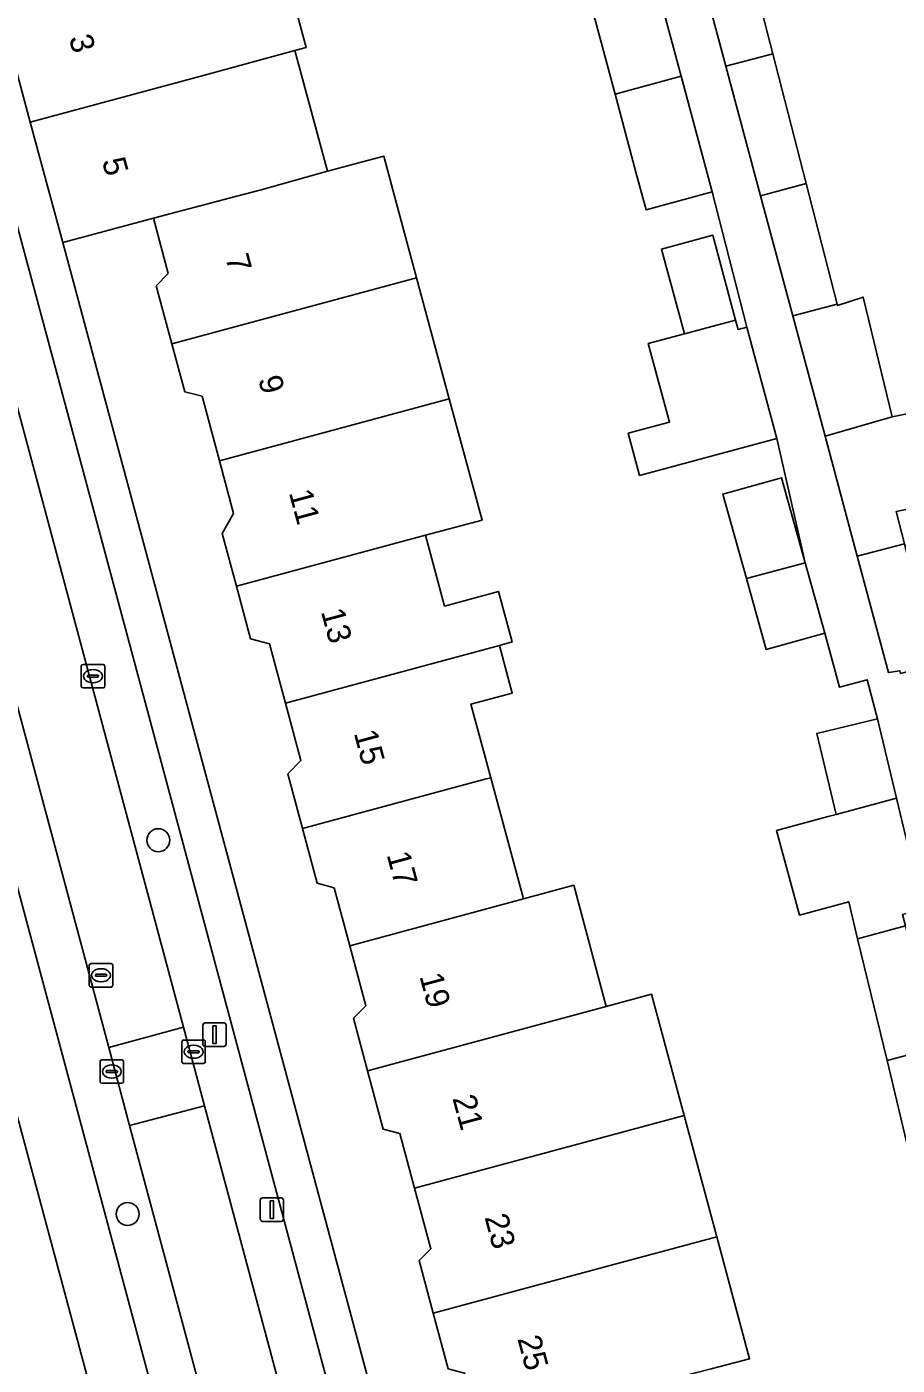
# Model space of a CAD drawing. Extents: x 162542 to 163147, y 380779 to 381521.
# Drawn here: x 162688 to 162725.1, y 380949.8 to 381007 of the extents above; entities that cross this region are included whole.
import ezdxf

# ---------------------------------------------------------------- set-up
doc = ezdxf.new("R2010")
doc.units = 0
for name, color, linetype in [('IMGEO_Boom', 7, 'Continuous'), ('IMGEO_Erf', 7, 'Continuous'), ('IMGEO_Kolk', 7, 'Continuous'), ('IMGEO_Lichtmast', 7, 'Continuous'), ('IMGEO_Pand', 7, 'Continuous'), ('IMGEO_Pand_nummerreeks', 7, 'Continuous'), ('IMGEO_Parkeervlak_open', 7, 'Continuous'), ('IMGEO_Rijbaan_lokaal_open', 7, 'Continuous'), ('IMGEO_Rioolput', 7, 'Continuous'), ('IMGEO_Voetpad_open', 7, 'Continuous')]:
    doc.layers.add(name, color=color, linetype=linetype)

msp = doc.modelspace()

# ---------------------------------------------------------------- linework, layer by layer
at = {"layer": 'IMGEO_Boom'}
for centre in [(162693.604, 380972.24), (162692.293, 380956.288)]:
    msp.add_circle(centre, 0.489, dxfattribs=at)
at = {"layer": 'IMGEO_Erf'}
for points in [[(162727.427, 381018.777), (162715.091, 381015.44), (162715.177, 381015.121), (162717.259, 381015.739), (162718.54, 381010.768), (162719.82, 381005.798), (162721.245, 381000.262), (162722.57, 380995.119), (162722.588, 380995.051), (162723.678, 380995.414), (162724.914, 380990.308), (162725.758, 380990.483)], [(162698.469, 381011.4), (162699.906, 381006.061), (162699.433, 381005.933), (162700.737, 381001.103), (162700.823, 381000.783), (162703.221, 381001.429), (162703.607, 381000), (162704.622, 380996.243), (162706.019, 380991.073), (162707.416, 380985.901), (162705.004, 380985.252), (162705.817, 380982.231), (162708.122, 380982.854), (162708.703, 380980.702), (162708.159, 380980.556), (162708.706, 380978.522), (162706.943, 380978.048), (162707.788, 380974.908), (162709.18, 380969.739), (162711.326, 380970.316), (162712.718, 380965.145), (162714.647, 380965.664), (162716.039, 380960.493), (162717.431, 380955.323), (162718.832, 380950.117), (162717.189, 380949.69)], [(162725.603, 380959.078), (162724.696, 380962.834), (162723.44, 380968.037), (162723.06, 380969.611), (162720.958, 380969.043), (162719.981, 380972.655), (162722.181, 380973.25), (162722.528, 380973.344), (162721.695, 380976.795), (162724.283, 380977.42), (162723.852, 380979.091), (162722.664, 380978.771), (162722.045, 380981.071), (162719.542, 380980.372), (162718.696, 380983.403), (162717.689, 380987.011), (162720.192, 380987.709), (162721.205, 380984.08), (162719.992, 380989.389), (162714.14, 380987.808), (162713.655, 380989.603), (162715.416, 380990.078), (162714.51, 380993.429), (162716.048, 380993.844), (162715.071, 380997.462), (162717.257, 380998.052), (162718.234, 380994.435), (162718.344, 380994.027), (162718.712, 380994.126), (162717.235, 380999.903), (162714.413, 380999.146), (162713.984, 381000.742), (162713.089, 381004.076), (162711.951, 381008.318)], [(162705.975, 380949.688), (162705.336, 380952.061), (162704.732, 380954.306), (162705.233, 380954.808), (162704.538, 380957.391), (162703.91, 380959.722), (162703.2, 380959.912), (162702.532, 380962.397), (162701.927, 380964.644), (162702.46, 380965.179), (162701.771, 380967.738), (162701.106, 380970.208), (162700.385, 380970.401), (162699.755, 380972.741), (162699.126, 380975.079), (162699.686, 380975.641), (162699.027, 380978.091), (162698.345, 380980.625), (162697.542, 380980.839), (162696.94, 380983.074), (162696.332, 380985.335), (162696.818, 380986.179), (162696.214, 380988.425), (162695.472, 380991.182), (162694.732, 380991.379), (162694.182, 380993.423), (162693.515, 380995.899), (162694.031, 380996.417), (162693.395, 380998.782), (162689.525, 380997.741), (162706.249, 380935.475)], [(162695.145, 380932.305), (162678.39, 380994.661)], [(162726.716, 380986.611), (162725.08, 380986.261), (162725.435, 380984.891)]]:
    msp.add_lwpolyline(points, dxfattribs=at)
at = {"layer": 'IMGEO_Kolk'}
for p, q in [((162690.318, 380978.815), (162690.318, 380979.667)), ((162690.393, 380979.741), (162691.245, 380979.741)), ((162690.806, 380979.521), (162690.831, 380979.521)), ((162691.319, 380979.667), (162691.319, 380978.815)), ((162690.577, 380979.235), (162690.577, 380979.247)), ((162691.015, 380979.198), (162690.617, 380979.198)), ((162690.62, 380979.284), (162691.018, 380979.284)), ((162690.829, 380978.961), (162690.804, 380978.961)), ((162691.061, 380979.247), (162691.061, 380979.235)), ((162691.245, 380978.741), (162690.393, 380978.741)), ((162694.609, 380962.789), (162694.609, 380963.641)), ((162694.684, 380963.715), (162695.536, 380963.715)), ((162695.097, 380963.495), (162695.122, 380963.495)), ((162695.61, 380963.641), (162695.61, 380962.789)), ((162694.868, 380963.209), (162694.868, 380963.221)), ((162695.306, 380963.172), (162694.908, 380963.172)), ((162694.911, 380963.258), (162695.309, 380963.258)), ((162695.12, 380962.935), (162695.095, 380962.935)), ((162695.352, 380963.221), (162695.352, 380963.209)), ((162691.121, 380961.943), (162691.121, 380962.795)), ((162691.196, 380962.869), (162692.048, 380962.869)), ((162691.38, 380962.363), (162691.38, 380962.375)), ((162691.423, 380962.412), (162691.821, 380962.412)), ((162691.609, 380962.649), (162691.634, 380962.649)), ((162691.864, 380962.375), (162691.864, 380962.363)), ((162692.122, 380962.795), (162692.122, 380961.943)), ((162695.536, 380962.715), (162694.684, 380962.715)), ((162692.048, 380961.869), (162691.196, 380961.869)), ((162691.818, 380962.326), (162691.42, 380962.326)), ((162691.632, 380962.089), (162691.607, 380962.089))]:
    msp.add_line(p, q, dxfattribs=at)
for points in [[(162690.318, 380978.815), (162690.318, 380979.667)], [(162690.393, 380979.741), (162691.245, 380979.741)], [(162691.319, 380979.667), (162691.319, 380978.815)], [(162691.245, 380978.741), (162690.393, 380978.741)], [(162694.609, 380962.789), (162694.609, 380963.641)], [(162694.684, 380963.715), (162695.536, 380963.715)], [(162695.61, 380963.641), (162695.61, 380962.789)], [(162691.121, 380961.943), (162691.121, 380962.795)], [(162691.196, 380962.869), (162692.048, 380962.869)], [(162692.122, 380962.795), (162692.122, 380961.943)], [(162695.536, 380962.715), (162694.684, 380962.715)], [(162692.048, 380961.869), (162691.196, 380961.869)]]:
    msp.add_lwpolyline(points, dxfattribs=at)
for centre, radius, start, end in [((162690.395, 380979.665), 0.0765, 91.552, 178.448), ((162690.395, 380979.665), 0.0765, 91.552, 178.448), ((162691.243, 380979.665), 0.0765, 1.552, 88.448), ((162691.243, 380979.665), 0.0765, 1.552, 88.448), ((162690.617, 380979.244), 0.0403, 85.8775, 175.7526), ((162690.614, 380979.234), 0.0366, 178.938, 274.7102), ((162691.018, 380979.241), 0.043, 264.8664, 352.4533), ((162691.022, 380979.246), 0.0386, 1.7309, 96.639), ((162690.395, 380978.817), 0.0765, 181.552, 268.448), ((162690.395, 380978.817), 0.0765, 181.552, 268.448), ((162691.243, 380978.817), 0.0765, 271.552, 358.448), ((162691.243, 380978.817), 0.0765, 271.552, 358.448), ((162694.686, 380963.639), 0.0765, 91.552, 178.448), ((162694.686, 380963.639), 0.0765, 91.552, 178.448), ((162695.534, 380963.639), 0.0765, 1.552, 88.448), ((162695.534, 380963.639), 0.0765, 1.552, 88.448), ((162694.908, 380963.218), 0.0403, 85.8775, 175.7526), ((162694.905, 380963.208), 0.0366, 178.938, 274.7102), ((162695.309, 380963.215), 0.043, 264.8664, 352.4533), ((162695.313, 380963.22), 0.0386, 1.7309, 96.639), ((162691.198, 380962.793), 0.0765, 91.552, 178.448), ((162691.198, 380962.793), 0.0765, 91.552, 178.448), ((162691.42, 380962.372), 0.0403, 85.8775, 175.7526), ((162691.417, 380962.362), 0.0366, 178.938, 274.7102), ((162691.821, 380962.369), 0.043, 264.8664, 352.4533), ((162691.825, 380962.374), 0.0386, 1.7309, 96.639), ((162692.046, 380962.793), 0.0765, 1.552, 88.448), ((162692.046, 380962.793), 0.0765, 1.552, 88.448), ((162694.686, 380962.791), 0.0765, 181.552, 268.448), ((162694.686, 380962.791), 0.0765, 181.552, 268.448), ((162695.534, 380962.791), 0.0765, 271.552, 358.448), ((162695.534, 380962.791), 0.0765, 271.552, 358.448), ((162691.198, 380961.945), 0.0765, 181.552, 268.448), ((162691.198, 380961.945), 0.0765, 181.552, 268.448), ((162692.046, 380961.945), 0.0765, 271.552, 358.448), ((162692.046, 380961.945), 0.0765, 271.552, 358.448)]:
    msp.add_arc(centre, radius, start, end, dxfattribs=at)
for centre, major_axis, ratio, start_param, end_param in [((162690.805, 380979.241), (-0.387, 0.002), 0.722429, 4.712389, 7.853982), ((162690.83, 380979.241), (-0.39, 0.002), 0.717154, 1.570796, 4.712389), ((162695.096, 380963.215), (-0.387, 0.002), 0.722429, 4.712389, 7.853982), ((162695.121, 380963.215), (-0.39, 0.002), 0.717154, 1.570796, 4.712389), ((162691.608, 380962.369), (-0.387, 0.002), 0.722429, 4.712389, 7.853982), ((162691.633, 380962.369), (-0.39, 0.002), 0.717154, 1.570796, 4.712389)]:
    msp.add_ellipse(centre, major_axis=major_axis, ratio=ratio, start_param=start_param, end_param=end_param, dxfattribs=at)
at = {"layer": 'IMGEO_Lichtmast'}
for p, q in [((162695.509, 380963.543), (162695.509, 380964.343)), ((162695.509, 380964.343), (162695.509, 380963.543)), ((162695.609, 380964.443), (162696.399, 380964.443)), ((162696.399, 380964.443), (162695.609, 380964.443)), ((162696.499, 380964.343), (162696.499, 380963.543)), ((162696.499, 380963.543), (162696.499, 380964.343)), ((162696.399, 380963.443), (162695.609, 380963.443)), ((162695.609, 380963.443), (162696.399, 380963.443)), ((162697.955, 380956.077), (162697.955, 380956.877)), ((162697.955, 380956.877), (162697.955, 380956.077)), ((162698.055, 380956.977), (162698.845, 380956.977)), ((162698.845, 380956.977), (162698.055, 380956.977)), ((162698.945, 380956.877), (162698.945, 380956.077)), ((162698.945, 380956.077), (162698.945, 380956.877)), ((162698.845, 380955.977), (162698.055, 380955.977)), ((162698.055, 380955.977), (162698.845, 380955.977))]:
    msp.add_line(p, q, dxfattribs=at)
for points in [[(162695.929, 380964.318), (162696.079, 380964.318), (162696.079, 380963.568), (162695.929, 380963.568), (162695.929, 380964.318)], [(162698.375, 380956.852), (162698.525, 380956.852), (162698.525, 380956.102), (162698.375, 380956.102), (162698.375, 380956.852)]]:
    msp.add_lwpolyline(points, dxfattribs=at)
for centre, start, end in [((162695.609, 380964.343), 90, 180), ((162695.609, 380964.343), 90, 180), ((162696.399, 380964.343), 0, 90), ((162696.399, 380964.343), 360, 90), ((162695.609, 380963.543), 180, 270), ((162695.609, 380963.543), 180, 270), ((162696.399, 380963.543), 270, 0), ((162696.399, 380963.543), 270, 0), ((162698.055, 380956.877), 90, 180), ((162698.055, 380956.877), 90, 180), ((162698.845, 380956.877), 0, 90), ((162698.845, 380956.877), 360, 90), ((162698.055, 380956.077), 180, 270), ((162698.055, 380956.077), 180, 270), ((162698.845, 380956.077), 270, 0), ((162698.845, 380956.077), 270, 0)]:
    msp.add_arc(centre, 0.1, start, end, dxfattribs=at)
at = {"layer": 'IMGEO_Pand'}
for points in [[(162693.98, 381010.191), (162691.53, 381009.532), (162686.701, 381008.232), (162688.141, 381002.884), (162695.418, 381004.849), (162699.433, 381005.933), (162699.906, 381006.061), (162698.469, 381011.4)], [(162719.82, 381005.798), (162718.54, 381010.768), (162716.49, 381010.223), (162717.819, 381005.264)], [(162714.775, 381009.075), (162714.657, 381009.043), (162711.951, 381008.318), (162713.089, 381004.076), (162715.911, 381004.838)], [(162695.418, 381004.849), (162688.141, 381002.884), (162688.917, 381000), (162689.525, 380997.741), (162693.395, 380998.782), (162696.894, 380999.703), (162697.994, 381000), (162700.823, 381000.783), (162700.737, 381001.103), (162699.433, 381005.933)], [(162719.82, 381005.798), (162717.819, 381005.264), (162719.299, 380999.744), (162721.245, 381000.262)], [(162715.911, 381004.838), (162713.089, 381004.076), (162713.984, 381000.742), (162714.413, 380999.146), (162717.235, 380999.903), (162716.807, 381001.498)], [(162700.823, 381000.783), (162697.994, 381000), (162696.894, 380999.703), (162693.395, 380998.782), (162694.031, 380996.417), (162693.515, 380995.899), (162694.182, 380993.423), (162704.622, 380996.243), (162703.607, 381000), (162703.221, 381001.429)], [(162719.299, 380999.744), (162720.674, 380994.614), (162722.57, 380995.119), (162721.245, 381000.262)], [(162716.048, 380993.844), (162718.234, 380994.435), (162717.257, 380998.052), (162715.071, 380997.462)], [(162706.019, 380991.073), (162704.622, 380996.243), (162694.182, 380993.423), (162694.732, 380991.379), (162695.472, 380991.182), (162696.214, 380988.425)], [(162722.049, 380989.483), (162724.914, 380990.308), (162723.678, 380995.414), (162722.588, 380995.051), (162722.57, 380995.119), (162720.674, 380994.614)], [(162718.712, 380994.126), (162718.344, 380994.027), (162718.234, 380994.435), (162716.048, 380993.844), (162714.51, 380993.429), (162715.416, 380990.078), (162713.655, 380989.603), (162714.14, 380987.808), (162719.992, 380989.389)], [(162696.94, 380983.074), (162705.004, 380985.252), (162707.416, 380985.901), (162706.019, 380991.073), (162696.214, 380988.425), (162696.818, 380986.179), (162696.332, 380985.335)], [(162722.049, 380989.483), (162723.423, 380984.355), (162725.435, 380984.891), (162725.08, 380986.261), (162726.716, 380986.611), (162725.758, 380990.483), (162724.914, 380990.308)], [(162717.689, 380987.011), (162718.696, 380983.403), (162721.205, 380984.08), (162720.192, 380987.709)], [(162708.122, 380982.854), (162705.817, 380982.231), (162705.004, 380985.252), (162696.94, 380983.074), (162697.542, 380980.839), (162698.345, 380980.625), (162699.027, 380978.091), (162708.159, 380980.556), (162708.703, 380980.702)], [(162725.435, 380984.891), (162723.423, 380984.355), (162724.752, 380979.397), (162725.239, 380979.472), (162725.272, 380979.355), (162726.768, 380979.754), (162726.721, 380979.933)], [(162721.205, 380984.08), (162718.696, 380983.403), (162719.542, 380980.372), (162722.045, 380981.071)], [(162708.706, 380978.522), (162708.159, 380980.556), (162699.027, 380978.091), (162699.686, 380975.641), (162699.126, 380975.079), (162699.755, 380972.741), (162707.585, 380974.855), (162707.788, 380974.908), (162706.943, 380978.048)], [(162724.283, 380977.42), (162721.695, 380976.795), (162722.528, 380973.344), (162725.096, 380974.038)], [(162701.771, 380967.738), (162709.18, 380969.739), (162707.788, 380974.908), (162707.585, 380974.855), (162699.755, 380972.741), (162700.385, 380970.401), (162701.106, 380970.208)], [(162725.096, 380974.038), (162722.528, 380973.344), (162722.181, 380973.25), (162719.981, 380972.655), (162720.958, 380969.043), (162723.06, 380969.611), (162723.44, 380968.037), (162725.476, 380968.587), (162725.36, 380969.065), (162726.241, 380969.277)], [(162701.771, 380967.738), (162702.46, 380965.179), (162701.927, 380964.644), (162702.532, 380962.397), (162712.718, 380965.145), (162711.326, 380970.316), (162709.18, 380969.739)], [(162723.44, 380968.037), (162724.696, 380962.834), (162726.733, 380963.384), (162725.476, 380968.587)], [(162716.039, 380960.493), (162714.647, 380965.664), (162712.718, 380965.145), (162702.532, 380962.397), (162703.2, 380959.912), (162703.91, 380959.722), (162704.538, 380957.391)], [(162726.733, 380963.384), (162724.696, 380962.834), (162725.603, 380959.078), (162727.655, 380959.574)], [(162705.336, 380952.061), (162713.355, 380954.226), (162717.431, 380955.323), (162716.039, 380960.493), (162704.538, 380957.391), (162705.233, 380954.808), (162704.732, 380954.306)], [(162717.431, 380955.323), (162713.355, 380954.226), (162705.336, 380952.061), (162705.975, 380949.688), (162706.67, 380949.502), (162707.33, 380947.052), (162714.747, 380949.055), (162717.189, 380949.69), (162718.832, 380950.117)]]:
    msp.add_lwpolyline(points, close=True, dxfattribs=at)
at = {"layer": 'IMGEO_Parkeervlak_open'}
for points in [[(162680.356, 381017.674), (162690.365, 380980.343), (162694.675, 380964.261), (162695.575, 380960.905), (162701.136, 380940.155), (162709.913, 380907.542), (162710.745, 380904.452), (162712.676, 380904.954), (162703.077, 380940.669), (162692.302, 380980.894), (162682.481, 381017.441)], [(162692.381, 380960.061), (162691.493, 380963.402), (162677.185, 381016.781)], [(162675.433, 381015.533), (162689.141, 380964.447), (162696.752, 380936.051), (162705.116, 380904.731), (162707.037, 380905.267), (162706.644, 380906.737), (162698.683, 380936.532), (162692.381, 380960.061)]]:
    msp.add_lwpolyline(points, dxfattribs=at)
at = {"layer": 'IMGEO_Rijbaan_lokaal_open'}
for points in [[(162680.356, 381017.674), (162679.269, 381021.778), (162676.05, 381020.953), (162677.185, 381016.781), (162691.493, 380963.402), (162694.675, 380964.261), (162690.365, 380980.343)], [(162694.675, 380964.261), (162691.493, 380963.402), (162692.381, 380960.061), (162695.575, 380960.905)], [(162695.575, 380960.905), (162692.381, 380960.061), (162698.683, 380936.532), (162706.644, 380906.737), (162709.913, 380907.542), (162701.136, 380940.155)]]:
    msp.add_lwpolyline(points, close=True, dxfattribs=at)
at = {"layer": 'IMGEO_Rioolput'}
for p, q in [((162690.734, 380966.976), (162691.586, 380966.976)), ((162690.659, 380966.05), (162690.659, 380966.902)), ((162690.918, 380966.47), (162690.918, 380966.482)), ((162691.356, 380966.433), (162690.958, 380966.433)), ((162690.961, 380966.519), (162691.359, 380966.519)), ((162691.147, 380966.756), (162691.172, 380966.756)), ((162691.402, 380966.482), (162691.402, 380966.47)), ((162691.66, 380966.902), (162691.66, 380966.05)), ((162691.586, 380965.976), (162690.734, 380965.976)), ((162691.17, 380966.196), (162691.145, 380966.196))]:
    msp.add_line(p, q, dxfattribs=at)
for points in [[(162690.734, 380966.976), (162691.586, 380966.976)], [(162690.659, 380966.05), (162690.659, 380966.902)], [(162691.66, 380966.902), (162691.66, 380966.05)], [(162691.586, 380965.976), (162690.734, 380965.976)]]:
    msp.add_lwpolyline(points, dxfattribs=at)
for centre, radius, start, end in [((162690.736, 380966.9), 0.0765, 91.552, 178.448), ((162690.736, 380966.9), 0.0765, 91.552, 178.448), ((162691.584, 380966.9), 0.0765, 1.552, 88.448), ((162691.584, 380966.9), 0.0765, 1.552, 88.448), ((162690.958, 380966.479), 0.0403, 85.8775, 175.7526), ((162690.955, 380966.469), 0.0366, 178.938, 274.7102), ((162691.359, 380966.476), 0.043, 264.8664, 352.4533), ((162691.363, 380966.481), 0.0386, 1.7309, 96.639), ((162690.736, 380966.052), 0.0765, 181.552, 268.448), ((162690.736, 380966.052), 0.0765, 181.552, 268.448), ((162691.584, 380966.052), 0.0765, 271.552, 358.448), ((162691.584, 380966.052), 0.0765, 271.552, 358.448)]:
    msp.add_arc(centre, radius, start, end, dxfattribs=at)
for centre, major_axis, ratio, start_param, end_param in [((162691.146, 380966.476), (-0.387, 0.002), 0.722429, 4.712389, 7.853982), ((162691.171, 380966.476), (-0.39, 0.002), 0.717154, 1.570796, 4.712389)]:
    msp.add_ellipse(centre, major_axis=major_axis, ratio=ratio, start_param=start_param, end_param=end_param, dxfattribs=at)
at = {"layer": 'IMGEO_Voetpad_open'}
for points in [[(162709.298, 380924.143), (162707.911, 380929.298), (162706.514, 380934.488), (162706.249, 380935.475), (162689.525, 380997.741), (162688.917, 381000), (162688.141, 381002.884), (162686.701, 381008.232), (162686.378, 381009.341), (162685.759, 381011.659), (162684.877, 381014.811), (162681.751, 381026.518), (162678.286, 381025.693), (162678.702, 381023.919), (162679.269, 381021.778), (162680.356, 381017.674)], [(162674.924, 381024.715), (162671.993, 381023.941), (162674.058, 381016.161), (162675.768, 381009.823), (162676.622, 381006.605), (162676.84, 381005.768), (162678.28, 381000.395), (162678.386, 381000), (162679.722, 380995.018), (162678.39, 380994.661), (162695.145, 380932.305), (162695.37, 380931.467), (162696.819, 380926.065), (162698.189, 380920.957), (162699.613, 380915.645)], [(162725.239, 380979.472), (162724.752, 380979.397), (162723.423, 380984.355), (162722.049, 380989.483), (162720.674, 380994.614), (162719.299, 380999.744), (162717.819, 381005.264), (162716.49, 381010.223), (162715.177, 381015.121), (162715.091, 381015.44), (162727.427, 381018.777)], [(162682.481, 381017.441), (162692.302, 380980.894), (162703.077, 380940.669), (162712.676, 380904.954), (162710.745, 380904.452)], [(162707.037, 380905.267), (162705.116, 380904.731), (162696.752, 380936.051), (162689.141, 380964.447), (162675.433, 381015.533)], [(162714.775, 381009.075), (162715.911, 381004.838), (162716.807, 381001.498), (162717.235, 380999.903), (162718.712, 380994.126), (162719.992, 380989.389), (162721.205, 380984.08), (162722.045, 380981.071), (162722.664, 380978.771), (162723.852, 380979.091), (162724.283, 380977.42), (162725.096, 380974.038), (162726.241, 380969.277)]]:
    msp.add_lwpolyline(points, dxfattribs=at)

# ---------------------------------------------------------------- texts
at = {"layer": 'IMGEO_Pand_nummerreeks'}
for s, rotation, p in [('3', 285.0686, (162689.783, 381006.479)), ('5', 285.0617, (162691.194, 381001.233)), ('7', 285.1121, (162696.456, 380997.112)), ('9', 285.1121, (162697.856, 380991.926)), ('11', 285.1121, (162699.168, 380987.074)), ('13', 285.1144, (162700.538, 380981.999)), ('15', 285.1144, (162701.939, 380976.813)), ('17', 285.1121, (162703.339, 380971.627)), ('19', 285.1121, (162704.739, 380966.441)), ('21', 285.1121, (162706.146, 380961.234)), ('23', 285.1121, (162707.516, 380956.157)), ('25', 285.1144, (162708.917, 380950.972))]:
    msp.add_text(s, height=1, rotation=rotation, dxfattribs=at).set_placement(p)

doc.saveas('drawing.dxf')
